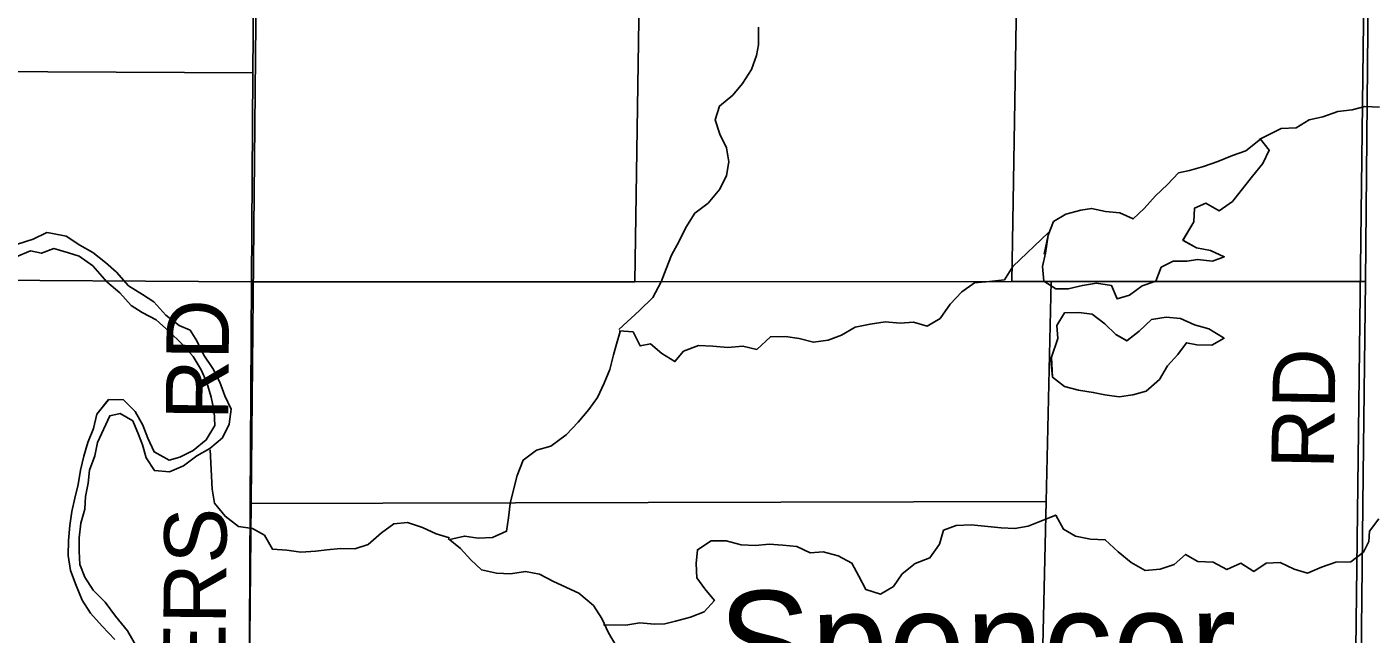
# Model space of a CAD drawing. Extents: x 1985906 to 2277390, y 930619 to 1324581.
# Drawn here: x 2079301 to 2085773, y 1135737 to 1138653 of the extents above; entities that cross this region are included whole.
import ezdxf

# ---------------------------------------------------------------- set-up
doc = ezdxf.new("R2010")
doc.units = 0
for name, color, linetype in [('GM_X_County_Road', 7, 'Continuous'), ('GM_X_County_Road_Text', 7, 'Continuous'), ('GM_X_Major_River', 7, 'Continuous'), ('GM_X_Minor_Lake', 7, 'Continuous'), ('GM_X_Minor_Lake_Text', 7, 'Continuous'), ('GM_X_Minor_River', 7, 'Continuous'), ('GM_X_Section', 7, 'Continuous'), ('GM_X_Township', 7, 'Continuous')]:
    doc.layers.add(name, color=color, linetype=linetype)

msp = doc.modelspace()

# ---------------------------------------------------------------- linework, layer by layer
at = {"layer": 'GM_X_County_Road'}
for points in [[(2080307.5, 1129470.6), (2080321.6, 1131778.4), (2080335.7, 1132821.4), (2080357.1, 1134077), (2080402.2, 1138672), (2080432.2, 1140712.7), (2080442.8, 1140795.2), (2080483, 1140908.3), (2080560.7, 1141066.2), (2081024.6, 1142011.5), (2081417, 1142845.7)], [(2085604.1, 1129650), (2085675.1, 1134358), (2085729, 1138806.8), (2085793.3, 1142829)]]:
    msp.add_lwpolyline(points, dxfattribs=at)
at = {"layer": 'GM_X_Major_River'}
for points in [[(2079822.6, 1135684.6), (2079784, 1135752.6), (2079727.4, 1135822.4), (2079676.8, 1135890.4), (2079620.2, 1135948.2), (2079579.7, 1136010.2), (2079555.2, 1136070.2), (2079552.8, 1136134.4), (2079552.4, 1136198.6), (2079560, 1136268.8), (2079579.6, 1136337.1), (2079583.2, 1136397.4), (2079594.9, 1136461.6), (2079602.5, 1136523.8), (2079628.1, 1136592.2), (2079639.8, 1136656.5), (2079699.1, 1136785.2), (2079749.3, 1136795.5), (2079809.7, 1136761.8), (2079838.2, 1136695.8), (2079856.6, 1136645.7), (2079875, 1136583.6), (2079913.6, 1136521.7), (2079985.8, 1136516.1), (2080053.9, 1136544.6), (2080117.8, 1136593.1), (2080179.8, 1136627.6), (2080241.7, 1136680.1), (2080273.4, 1136744.5), (2080283, 1136816.8), (2080252.4, 1136880.8), (2080227.9, 1136946.8), (2080195.4, 1137012.8), (2080150.8, 1137076.8), (2080118.3, 1137144.8), (2080085.8, 1137196.8), (2080033.5, 1137218.5), (2079969, 1137268.3), (2079910.4, 1137332.1), (2079856, 1137367.9), (2079789.5, 1137409.7), (2079730.9, 1137475.5), (2079678.4, 1137521.3), (2079617.9, 1137569.1), (2079555.4, 1137604.9), (2079488.9, 1137648.6), (2079416.6, 1137662.2), (2079396.5, 1137666.1), (2079330.5, 1137633.6), (2079256.4, 1137609.1)], [(2079256.4, 1137609.1), (2079330.5, 1137633.6), (2079396.5, 1137666.1), (2079416.6, 1137662.2), (2079488.9, 1137648.6), (2079555.4, 1137604.9), (2079617.9, 1137569.1), (2079678.4, 1137521.3), (2079730.9, 1137475.5), (2079789.5, 1137409.7), (2079856, 1137367.9), (2079910.4, 1137332.1), (2079969, 1137268.3), (2080033.5, 1137218.5), (2080085.8, 1137196.8), (2080118.3, 1137144.8), (2080150.8, 1137076.8), (2080195.4, 1137012.8), (2080227.9, 1136946.8), (2080252.4, 1136880.8), (2080283, 1136816.8), (2080273.4, 1136744.5), (2080241.7, 1136680.1), (2080179.8, 1136627.6), (2080117.8, 1136593.1), (2080053.9, 1136544.6), (2079985.8, 1136516.1), (2079913.6, 1136521.7), (2079875, 1136583.6), (2079856.6, 1136645.7), (2079838.2, 1136695.8), (2079809.7, 1136761.8), (2079749.3, 1136795.5), (2079699.1, 1136785.2), (2079639.8, 1136656.5), (2079628.1, 1136592.2), (2079602.5, 1136523.8), (2079594.9, 1136461.6), (2079583.2, 1136397.4), (2079579.6, 1136337.1), (2079560, 1136268.8), (2079552.4, 1136198.6), (2079552.8, 1136134.4), (2079555.2, 1136070.2), (2079579.7, 1136010.2), (2079620.2, 1135948.2), (2079676.8, 1135890.4), (2079727.4, 1135822.4), (2079784, 1135752.6), (2079822.6, 1135684.6)], [(2079248.7, 1137548.9), (2079318.8, 1137577.4), (2079371, 1137565.7), (2079431.1, 1137588.1), (2079501.5, 1137568.4), (2079551.7, 1137552.7), (2079618.3, 1137504.9), (2079685, 1137429.1), (2079747.6, 1137375.3), (2079802.1, 1137315.4), (2079854.5, 1137281.6), (2079923, 1137245.9), (2079985.5, 1137190.1), (2080046.1, 1137130.3), (2080100.7, 1137070.4), (2080139.2, 1137006.5), (2080165.7, 1136944.4), (2080186.2, 1136874.4), (2080200.7, 1136806.2), (2080205.2, 1136738.1), (2080163.5, 1136669.6), (2080099.6, 1136619.1), (2080035.6, 1136586.6), (2079985.5, 1136572.3), (2079913, 1136611.9), (2079882.5, 1136678), (2079858, 1136740), (2079821.4, 1136806), (2079764.9, 1136861.8), (2079693.7, 1136863.7)], [(2079248.7, 1137548.9), (2079318.8, 1137577.4), (2079371, 1137565.7), (2079431.1, 1137588.1), (2079501.5, 1137568.4), (2079551.7, 1137552.7), (2079618.3, 1137504.9), (2079685, 1137429.1), (2079747.6, 1137375.3), (2079802.1, 1137315.4), (2079854.5, 1137281.6), (2079923, 1137245.9), (2079985.5, 1137190.1), (2080046.1, 1137130.3), (2080100.7, 1137070.4), (2080139.2, 1137006.5), (2080165.7, 1136944.4), (2080186.2, 1136874.4), (2080200.7, 1136806.2), (2080205.2, 1136738.1), (2080163.5, 1136669.6), (2080099.6, 1136619.1), (2080035.6, 1136586.6), (2079985.5, 1136572.3), (2079913, 1136611.9), (2079882.5, 1136678), (2079858, 1136740), (2079821.4, 1136806), (2079764.9, 1136861.8), (2079692.6, 1136863.8)], [(2079693.7, 1136863.7), (2079636.9, 1136792.9), (2079621.3, 1136724.6), (2079593.6, 1136656.2), (2079574, 1136591.9), (2079558.3, 1136523.6), (2079546.7, 1136455.3), (2079531.1, 1136389), (2079517.5, 1136324.8), (2079507.9, 1136258.5), (2079500.3, 1136186.2), (2079498.7, 1136114), (2079511.2, 1136041.8), (2079537.8, 1135969.8), (2079566.3, 1135899.7), (2079606.9, 1135837.8), (2079663.5, 1135773.9), (2079724.1, 1135710.1)], [(2079692.6, 1136862.4), (2079636.9, 1136792.9), (2079621.3, 1136724.6), (2079593.6, 1136656.2), (2079574, 1136591.9), (2079558.3, 1136523.6), (2079546.7, 1136455.3), (2079531.1, 1136389), (2079517.5, 1136324.8), (2079507.9, 1136258.5), (2079500.3, 1136186.2), (2079498.7, 1136114), (2079511.2, 1136041.8), (2079537.8, 1135969.8), (2079566.3, 1135899.7), (2079606.9, 1135837.8), (2079663.5, 1135773.9), (2079724.1, 1135710.1)]]:
    msp.add_lwpolyline(points, dxfattribs=at)
at = {"layer": 'GM_X_Minor_Lake'}
for points in [[(2084858, 1137627.3), (2084911.5, 1137717.1), (2084915, 1137783.4), (2084969, 1137806), (2085033.6, 1137770.3), (2085097.5, 1137815), (2085192.9, 1137936.3), (2085242.6, 1137997), (2085274.2, 1138061.6), (2085231.6, 1138113.5), (2085161.8, 1138058.7), (2085097.7, 1138036.1), (2085027.6, 1138007.4), (2084957.5, 1137982.8), (2084891.4, 1137964.2), (2084837.3, 1137951.7), (2084785.5, 1137897), (2084727.7, 1137842.3), (2084672, 1137781.6), (2084620.1, 1137730.9), (2084555.6, 1137760.6), (2084487.3, 1137766.1), (2084418.9, 1137781.6), (2084368.8, 1137773.2), (2084296.6, 1137754.6), (2084236.7, 1137717.9), (2084211.1, 1137653.4), (2084192.7, 1137561.1)], [(2084858.5, 1137628.2), (2084911.5, 1137717.1), (2084915, 1137783.4), (2084969, 1137806), (2085033.6, 1137770.3), (2085097.5, 1137815), (2085192.9, 1137936.3), (2085242.6, 1137997), (2085274.2, 1138061.6), (2085231.6, 1138113.5), (2085161.8, 1138058.7), (2085097.7, 1138036.1), (2085027.6, 1138007.4), (2084957.5, 1137982.8), (2084891.4, 1137964.2), (2084837.3, 1137951.7), (2084785.5, 1137897), (2084727.7, 1137842.3), (2084672, 1137781.6), (2084620.1, 1137730.9), (2084555.6, 1137760.6), (2084487.3, 1137766.1), (2084418.9, 1137781.6), (2084368.8, 1137773.2), (2084296.6, 1137754.6), (2084236.7, 1137717.9), (2084211.1, 1137653.4), (2084197.7, 1137566.9)], [(2084197.7, 1137566.9), (2084184.2, 1137502.4), (2084190.8, 1137432.1), (2084247.3, 1137394.4), (2084307.5, 1137394.9), (2084375.7, 1137411.5), (2084443.9, 1137422), (2084516.3, 1137410.5), (2084542.9, 1137346.4), (2084603, 1137365), (2084662.9, 1137409.7), (2084729, 1137432.3), (2084754.6, 1137498.8), (2084812.6, 1137527.4), (2084878.9, 1137527.9), (2084929, 1137536.3), (2085001.4, 1137528.8), (2085057.4, 1137549.4), (2084990.9, 1137579), (2084924.5, 1137592.6), (2084858.5, 1137628.2)], [(2084197.7, 1137566.9), (2084184.2, 1137502.4), (2084190.8, 1137432.1), (2084247.3, 1137394.4), (2084307.5, 1137394.9), (2084375.7, 1137411.5), (2084443.9, 1137422), (2084516.3, 1137410.5), (2084542.9, 1137346.4), (2084603, 1137365), (2084662.9, 1137409.7), (2084729, 1137432.3), (2084754.6, 1137498.8), (2084812.6, 1137527.4), (2084878.9, 1137527.9), (2084929, 1137536.3), (2085001.4, 1137528.8), (2085057.4, 1137549.4), (2084990.9, 1137579), (2084924.5, 1137592.6), (2084860.2, 1137627.3)], [(2084588.7, 1137145.9), (2084536.3, 1137175.5), (2084483.6, 1137227.4), (2084423, 1137273.1), (2084358.7, 1137280.7), (2084290.4, 1137280.2), (2084252.7, 1137219.6), (2084257.2, 1137157.3), (2084227, 1137067.2)], [(2084590.4, 1137144.9), (2084536.3, 1137175.5), (2084483.6, 1137227.4), (2084423, 1137273.1), (2084358.7, 1137280.7), (2084290.4, 1137280.2), (2084252.7, 1137219.6), (2084257.2, 1137157.3), (2084227, 1137067.2)], [(2084222.4, 1137067.2), (2084232.6, 1136970.2), (2084289.2, 1136926.4), (2084357.7, 1136908.8), (2084428, 1136897.3), (2084484.4, 1136885.7), (2084552.7, 1136876.2), (2084618.9, 1136886.7), (2084683.1, 1136903.3), (2084746.9, 1136960.1), (2084784.5, 1137024.7), (2084834.3, 1137079.3), (2084876, 1137135.9), (2084926.3, 1137126.3), (2084998.6, 1137124.8), (2085056.6, 1137157.4), (2084983.9, 1137203.1), (2084915.5, 1137222.7), (2084846.9, 1137252.3), (2084778.6, 1137259.8), (2084708.4, 1137247.2), (2084648.6, 1137192.5), (2084590.4, 1137147.2)], [(2084227, 1137067.2), (2084232.6, 1136970.2), (2084289.2, 1136926.4), (2084357.7, 1136908.8), (2084428, 1136897.3), (2084484.4, 1136885.7), (2084552.7, 1136876.2), (2084618.9, 1136886.7), (2084683.1, 1136903.3), (2084746.9, 1136960.1), (2084784.5, 1137024.7), (2084834.3, 1137079.3), (2084876, 1137135.9), (2084926.3, 1137126.3), (2084998.6, 1137124.8), (2085056.6, 1137157.4), (2084983.9, 1137203.1), (2084915.5, 1137222.7), (2084846.9, 1137252.3), (2084778.6, 1137259.8), (2084708.4, 1137247.2), (2084648.6, 1137192.5), (2084588.7, 1137145.9)]]:
    msp.add_lwpolyline(points, dxfattribs=at)
at = {"layer": 'GM_X_Minor_River'}
for points in [[(2082818, 1138652), (2082818.2, 1138617.2), (2082818.5, 1138567), (2082808.8, 1138516.8), (2082785.1, 1138448.5), (2082741.4, 1138382), (2082695.6, 1138325.6), (2082631.7, 1138273), (2082610.1, 1138206.7), (2082632.6, 1138138.6), (2082665.1, 1138072.6), (2082675.6, 1138004.5), (2082663.9, 1137940.2), (2082632.3, 1137873.8), (2082576.5, 1137807.3), (2082512.6, 1137758.8), (2082468.9, 1137690.3), (2082437.2, 1137623.9), (2082399.5, 1137557.5), (2082373.8, 1137491.1), (2082350.1, 1137428.8), (2082310.5, 1137354.3), (2082246.6, 1137291.8), (2082146.5, 1137199.9)], [(2085226.1, 1138111.9), (2085331.6, 1138164.7), (2085403.8, 1138169.1), (2085465.8, 1138207.6), (2085531.9, 1138222), (2085604, 1138246.5), (2085672.2, 1138254.9), (2085734.3, 1138271.4), (2085804.6, 1138267.8)], [(2082148.9, 1137192.9), (2082215.2, 1137189.3), (2082249.7, 1137121.3), (2082299.9, 1137131.6), (2082354.3, 1137083.8), (2082416.8, 1137046), (2082458.6, 1137096.4), (2082530.7, 1137122.9), (2082599, 1137119.3), (2082671.2, 1137113.7), (2082743.4, 1137120.2), (2082809.8, 1137104.5), (2082875.6, 1137165.1), (2082947.8, 1137165.5), (2083014.1, 1137155.9), (2083082.5, 1137138.2), (2083152.7, 1137148.7), (2083216.7, 1137173.1), (2083282.7, 1137211.6), (2083354.9, 1137226.1), (2083427, 1137236.6), (2083499.3, 1137231), (2083563.5, 1137235.4), (2083629.9, 1137215.7), (2083691.8, 1137252.2), (2083739.6, 1137320.7), (2083795.4, 1137381.2), (2083857.3, 1137423.7), (2083929.5, 1137430.1), (2084001.7, 1137438.6), (2084041.4, 1137503), (2084213.3, 1137666.2)], [(2082153, 1137190.9), (2082135.3, 1137128.6), (2082121.6, 1137078.4), (2082104, 1137008.1), (2082076.3, 1136941.7), (2082044.6, 1136873.3), (2082002.9, 1136814.9), (2081951.1, 1136754.4), (2081893.2, 1136693.9), (2081819.3, 1136639.3), (2081751.2, 1136620.8), (2081687.3, 1136572.3), (2081657.7, 1136497.9), (2081638.1, 1136423.5), (2081624.4, 1136363.3), (2081616.8, 1136295), (2081607.2, 1136230.8), (2081539.2, 1136200.3), (2081471, 1136197.9), (2081404.7, 1136207.5), (2081334.5, 1136191)], [(2081332.5, 1136199.1), (2081268.1, 1136218.7), (2081203.7, 1136248.4), (2081131.3, 1136272.1), (2081065.1, 1136265.7), (2081005.2, 1136223.2), (2080941.3, 1136166.6), (2080877.3, 1136146.2), (2080809, 1136147.8), (2080742.8, 1136141.4), (2080690.7, 1136135.1), (2080618.5, 1136130.6), (2080550.2, 1136140.3), (2080481.9, 1136143.9), (2080443.4, 1136211.8), (2080385, 1136243.6), (2080318.7, 1136253.2), (2080254.1, 1136303), (2080203.6, 1136364.9), (2080191.1, 1136433.1), (2080181.9, 1136621.9)], [(2082072.9, 1135781.5), (2082180.1, 1135778.8), (2082248.2, 1135791.2), (2082318.5, 1135783.6), (2082368.7, 1135785.9), (2082418.8, 1135798.2), (2082490.9, 1135818.7), (2082556.9, 1135843.2), (2082606.8, 1135897.6), (2082560.2, 1135953.5), (2082521.8, 1136007.5), (2082519.3, 1136075.7), (2082524.9, 1136141.9), (2082590.9, 1136184.4), (2082663.1, 1136184.8), (2082735.5, 1136165.2), (2082803.8, 1136161.6), (2082869.9, 1136168), (2082936.2, 1136164.4), (2083002.5, 1136156.8), (2083066.9, 1136127.1), (2083129.1, 1136131.4), (2083201.4, 1136111.8), (2083267.9, 1136078.1), (2083300.4, 1136014.1), (2083334.9, 1135950.1), (2083405.3, 1135928.4), (2083467.3, 1135964.9), (2083509, 1136025.4), (2083570.9, 1136075.9), (2083643, 1136102.4), (2083688.7, 1136168.8), (2083708.4, 1136235.2), (2083768.4, 1136257.6), (2083840.7, 1136262), (2083985.2, 1136246.8), (2084051.5, 1136243.2), (2084115.6, 1136255.6), (2084179.7, 1136280.1), (2084247.8, 1136308.6), (2084284.3, 1136240.6), (2084342.7, 1136206.8), (2084415.1, 1136193.2), (2084485.3, 1136189.6), (2084547.9, 1136131.8), (2084610.4, 1136080), (2084676.9, 1136042.3), (2084749.1, 1136048.8), (2084817.2, 1136071.2), (2084871.1, 1136119.7), (2084931.5, 1136085.9), (2085003.8, 1136082.4), (2085070.2, 1136046.7), (2085138.3, 1136077.1), (2085200.7, 1136037.4), (2085258.7, 1136077.9), (2085326.9, 1136080.3), (2085393.3, 1136048.6), (2085457.7, 1136028.9), (2085525.7, 1136057.4), (2085593.8, 1136081.9), (2085666, 1136084.3), (2085727.9, 1136130.8), (2085753.7, 1136181.1), (2085755.4, 1136231.3), (2085801.2, 1136289.7)], [(2081326.5, 1136195), (2081385, 1136147.2), (2081435.5, 1136093.3), (2081486, 1136045.5), (2081558.3, 1136029.9), (2081626.6, 1136026.3), (2081698.8, 1136036.7), (2081765.1, 1136025.1), (2081833.5, 1135989.4), (2081954.3, 1135933.9), (2082024.9, 1135874.1), (2082065.5, 1135812.2), (2082098, 1135742.2), (2082134.5, 1135680.2), (2082181.1, 1135612.3), (2082229.7, 1135552.4), (2082294.2, 1135506.6), (2082358.7, 1135462.9), (2082409.2, 1135413), (2082467.7, 1135365.2), (2082528.2, 1135315.4), (2082632.7, 1135258.1)]]:
    msp.add_lwpolyline(points, dxfattribs=at)
at = {"layer": 'GM_X_Section'}
for points in [[(2082262.9, 1139944), (2082223.5, 1137429.3), (2080380.3, 1137428.4), (2080387.8, 1138432.6), (2080396.1, 1139534), (2080399.2, 1139948.6)], [(2084077.8, 1139937.6), (2084037, 1137430.1), (2082223.5, 1137429.3), (2082262.9, 1139944)], [(2085772.9, 1139914.8), (2085750.1, 1138811.4), (2085736.2, 1137430.8), (2084225.5, 1137430.2), (2084037, 1137430.1), (2084077.8, 1139937.6)], [(2080396.1, 1139534), (2080387.8, 1138432.6), (2075129.2, 1138458.3), (2075138.8, 1139566.3)], [(2080387.8, 1138432.6), (2080380.3, 1137428.4), (2078851.1, 1137437.7), (2075119.7, 1137460.9), (2075129.2, 1138458.3)], [(2084225.5, 1137430.2), (2084201.4, 1136374.1), (2080374.5, 1136363.7), (2080380.3, 1137428.4), (2082223.5, 1137429.3), (2084037, 1137430.1)], [(2085736.2, 1137430.8), (2085726.2, 1136502.4), (2085701.2, 1134283.8), (2085694.6, 1133983), (2084147.3, 1134007), (2084171.3, 1135058.4), (2084201.4, 1136374.1), (2084225.5, 1137430.2)], [(2084201.4, 1136374.1), (2084171.3, 1135058.4), (2080367.9, 1135144.6), (2080374.5, 1136363.7)]]:
    msp.add_lwpolyline(points, close=True, dxfattribs=at)
msp.add_lwpolyline([(2078851.1, 1137437.7), (2080380.3, 1137428.4), (2080374.5, 1136363.7), (2080367.9, 1135144.6), (2077475, 1135190.2)], dxfattribs=at)
at = {"layer": 'GM_X_Township'}
msp.add_lwpolyline([(2059091.9, 1116133.9), (2059120.2, 1118390.4), (2059186.4, 1123686.3), (2059259.3, 1129509), (2059329.7, 1135138.9), (2059427, 1142930.1), (2061929.5, 1142920.5), (2072418.8, 1142880.3), (2081417, 1142845.8), (2085793.3, 1142829), (2085729, 1138806.8), (2085675, 1134358), (2085604.1, 1129650), (2085479.7, 1124404.8), (2085400.5, 1120106.1), (2085345.3, 1117751.5), (2085328.7, 1116004.2), (2082946.6, 1116001.5), (2080089.5, 1116050.8), (2071945.4, 1116056.8), (2066831.4, 1116082.5), (2063355.9, 1116100), (2061552.3, 1116120.3)], close=True, dxfattribs=at)
msp.add_lwpolyline([(2112984.3, 1116083.4), (2104968.7, 1116054), (2100204.9, 1116003.6), (2099440, 1115999.3), (2095790.6, 1115975.2), (2091530.9, 1115990.8), (2085328.7, 1116004.2), (2085345.3, 1117751.5), (2085400.5, 1120106.1), (2085479.7, 1124404.8), (2085604.1, 1129650), (2085675, 1134358), (2085729, 1138806.8), (2085793.3, 1142829), (2091370.5, 1142781.6), (2094059.5, 1142739.9), (2099759.2, 1142764.8), (2105186.3, 1142764.6), (2105809.5, 1142741.5), (2113092.4, 1142777.3)], dxfattribs=at)

# ---------------------------------------------------------------- texts
at = {"layer": 'GM_X_County_Road_Text'}
for s, rotation, p in [('RD', 89.50539, (2080268.6, 1136764.3)), ('RD', 89.01181, (2085583.8, 1136527.7)), ('CORNERS', 89.41809, (2080242.2, 1134335.7))]:
    msp.add_text(s, height=300, rotation=rotation, dxfattribs=at).set_placement(p)
at = {"layer": 'GM_X_Minor_Lake_Text'}
msp.add_text('Spencer', height=500.2, rotation=0.19956, dxfattribs=at).set_placement((2082625.2, 1135443.2))

doc.saveas('drawing.dxf')
